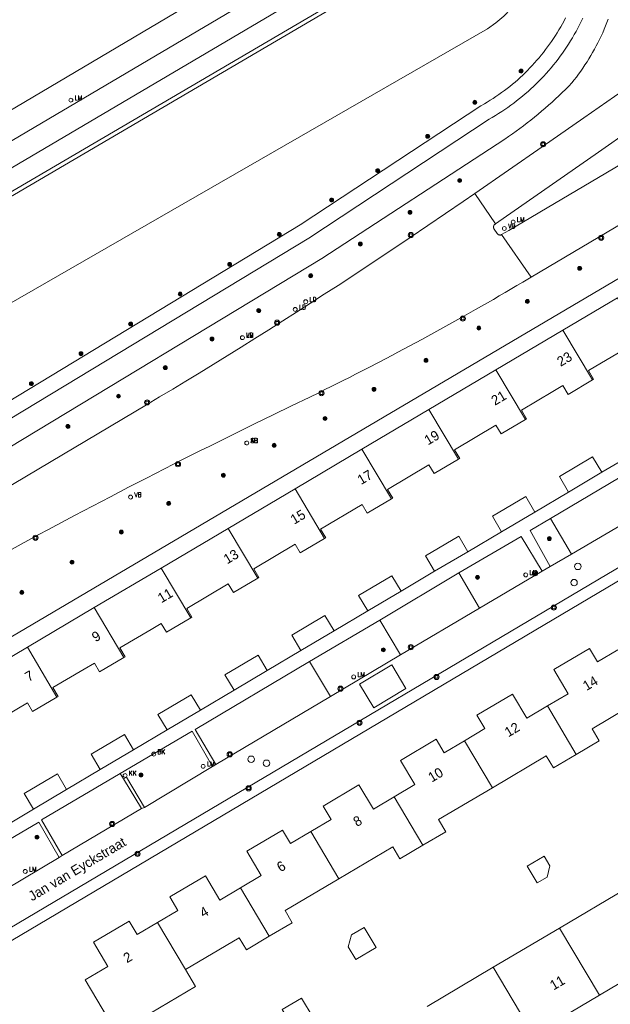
# Model space of a CAD drawing. Header units: metres. Extents: x 138165 to 154469, y 480134 to 494189.
# Tile 760 of 1056: x 145434 to 145510, y 488517 to 488643. Entities that reach past the tile are written whole.
import ezdxf

# ---------------------------------------------------------------- set-up
doc = ezdxf.new("R2010")
doc.units = ezdxf.units.M
doc.header["$LTSCALE"] = 0.001
doc.header["$MEASUREMENT"] = 0
for name, color, linetype, lineweight in [('Level 5', 7, 'Continuous', 0), ('TOP-L-topo objecten punt', 7, 'Continuous', 0), ('TOP-L-topo objecten vlak', 7, 'Continuous', 0), ('TOP-T-topo huisnummering naamgeving', 7, 'Continuous', 0)]:
    doc.layers.add(name, color=color, linetype=linetype, lineweight=lineweight)
doc.styles.add('Style-INTL_ISO', font='INTL_ISO.shx')
doc.styles.add('Style-STANDARD', font='STANDARD.shx')

# ---------------------------------------------------------------- blocks, each defined once
blk = doc.blocks.new('24')
at = {"layer": 'TOP-L-topo objecten punt', "color": 7, "linetype": 'Continuous', "lineweight": 0}
for radius in [0.025, 0.0182, 0.0115, 0.005]:
    blk.add_circle((0, 0), radius, dxfattribs=at)
blk = doc.blocks.new('39')
at = {"layer": 'TOP-L-topo objecten punt', "color": 7, "linetype": 'Continuous', "lineweight": 0}
for p, q in [((0.0175, 0.0175), (-0.0175, 0.0175)), ((-0.0175, 0.0175), (-0.0175, -0.0175)), ((0.0175, 0.0175), (0.0175, -0.0175)), ((0.0175, -0.0175), (-0.0175, -0.0175))]:
    blk.add_line(p, q, dxfattribs=at)
blk.add_circle((0, 0), 0.0332, dxfattribs=at)
blk = doc.blocks.new('*U13')
at = {"layer": 'Level 5', "color": 7, "linetype": 'Continuous', "lineweight": 0}
blk.add_circle((0, 0), 0.0415, dxfattribs=at)
blk = doc.blocks.new('150')
at = {"layer": 'Level 5', "color": 7, "linetype": 'Continuous', "lineweight": 0}
blk.add_blockref('*U13', (0, 0), dxfattribs=at)
blk = doc.blocks.new('121')
at = {"layer": 'TOP-L-topo objecten punt', "color": 7, "linetype": 'Continuous', "lineweight": 0}
blk.add_circle((0, 0), 0.025, dxfattribs=at)
at = {"layer": 'TOP-L-topo objecten punt', "color": 7, "linetype": 'Continuous', "lineweight": 0, "style": 'Style-STANDARD'}
blk.add_text('LD', height=0.06, dxfattribs=at).set_placement((0.0483, 0))
blk = doc.blocks.new('72')
at = {"layer": 'TOP-L-topo objecten punt', "color": 7, "linetype": 'Continuous', "lineweight": 0}
blk.add_circle((0, 0), 0.025, dxfattribs=at)
at = {"layer": 'TOP-L-topo objecten punt', "color": 7, "linetype": 'Continuous', "lineweight": 0, "style": 'Style-STANDARD'}
blk.add_text('BK', height=0.06, dxfattribs=at).set_placement((0.0483, 0))
blk = doc.blocks.new('16')
at = {"layer": 'TOP-L-topo objecten punt', "color": 7, "linetype": 'Continuous', "lineweight": 0}
blk.add_circle((0, 0), 0.025, dxfattribs=at)
at = {"layer": 'TOP-L-topo objecten punt', "color": 7, "linetype": 'Continuous', "lineweight": 0, "style": 'Style-STANDARD'}
blk.add_text('LM', height=0.06, dxfattribs=at).set_placement((0.0483, 0))
blk = doc.blocks.new('119')
at = {"layer": 'TOP-L-topo objecten punt', "color": 7, "linetype": 'Continuous', "lineweight": 0}
blk.add_circle((0, 0), 0.025, dxfattribs=at)
at = {"layer": 'TOP-L-topo objecten punt', "color": 7, "linetype": 'Continuous', "lineweight": 0, "style": 'Style-STANDARD'}
blk.add_text('KK', height=0.06, dxfattribs=at).set_placement((0.0483, 0))
blk = doc.blocks.new('14')
at = {"layer": 'TOP-L-topo objecten punt', "color": 7, "linetype": 'Continuous', "lineweight": 0}
blk.add_circle((0, 0), 0.025, dxfattribs=at)
at = {"layer": 'TOP-L-topo objecten punt', "color": 7, "linetype": 'Continuous', "lineweight": 0, "style": 'Style-STANDARD'}
blk.add_text('VB', height=0.06, dxfattribs=at).set_placement((0.0483, 0))
blk = doc.blocks.new('11')
at = {"layer": 'TOP-L-topo objecten punt', "color": 7, "linetype": 'Continuous', "lineweight": 0}
blk.add_circle((0, 0), 0.025, dxfattribs=at)
at = {"layer": 'TOP-L-topo objecten punt', "color": 7, "linetype": 'Continuous', "lineweight": 0, "style": 'Style-STANDARD'}
blk.add_text('AB', height=0.06, dxfattribs=at).set_placement((0.0483, 0))
blk = doc.blocks.new('175')
at = {"layer": 'TOP-L-topo objecten punt', "color": 7, "linetype": 'Continuous', "lineweight": 0}
blk.add_circle((0, 0), 0.025, dxfattribs=at)
at = {"layer": 'TOP-L-topo objecten punt', "color": 7, "linetype": 'Continuous', "lineweight": 0, "style": 'Style-STANDARD'}
blk.add_text('SB', height=0.06, dxfattribs=at).set_placement((0.0483, 0))

msp = doc.modelspace()

# ---------------------------------------------------------------- linework, layer by layer
at = {"layer": 'TOP-L-topo objecten vlak', "flags": 128}
for points in [[(145509.11, 488673.43), (145505.93, 488671.12), (145497.57, 488665.57), (145339.12, 488571.88)], [(145338.79, 488568.28), (145500.21, 488663.62), (145501.21, 488664.17)], [(145337.45, 488574.71), (145468.01, 488652.07), (145481.36, 488658.71), (145483.56, 488660.06)], [(145505.18, 488658.36), (145500.7, 488657.54), (145499.45, 488649.23), (145499.34, 488648.84), (145498.91, 488647.61), (145498.36, 488646.43), (145497.68, 488645.32), (145496.89, 488644.29), (145496, 488643.34), (145495.01, 488642.49), (145493.94, 488641.75), (145424.52, 488601.77), (145346.98, 488558.53)], [(145485.92, 488651.38), (145485.67, 488651.81), (145342.38, 488567.67), (145342.63, 488567.24)], [(145342.63, 488567.24), (145485.92, 488651.38)], [(145503.9, 488643.15), (145503.7, 488642.76), (145503.49, 488642.37), (145503.28, 488641.99), (145503.05, 488641.61), (145502.83, 488641.23), (145502.6, 488640.86), (145502.36, 488640.5), (145502.11, 488640.13), (145501.86, 488639.77), (145501.61, 488639.42), (145501.35, 488639.07), (145501.08, 488638.72), (145500.8, 488638.38), (145500.52, 488638.04), (145500.24, 488637.71), (145499.95, 488637.38), (145499.65, 488637.06), (145499.35, 488636.74), (145499.05, 488636.42), (145498.74, 488636.11), (145498.42, 488635.81), (145498.1, 488635.51), (145497.78, 488635.22), (145497.45, 488634.93), (145497.11, 488634.65), (145496.77, 488634.37), (145496.43, 488634.1), (145496.08, 488633.84), (145495.73, 488633.58), (145495.37, 488633.32), (145495.01, 488633.07), (145494.65, 488632.83), (145494.28, 488632.59), (145493.9, 488632.36), (145493.53, 488632.14), (145493.08, 488631.88), (145470.01, 488616.66), (145428.43, 488591.49)], [(145429.46, 488589.78), (145471.08, 488614.97), (145494.13, 488630.18), (145494.54, 488630.41), (145494.94, 488630.66), (145495.34, 488630.9), (145495.74, 488631.16), (145496.13, 488631.42), (145496.52, 488631.68), (145496.9, 488631.96), (145497.28, 488632.24), (145497.65, 488632.52), (145498.02, 488632.81), (145498.39, 488633.11), (145498.75, 488633.41), (145499.1, 488633.72), (145499.45, 488634.04), (145499.8, 488634.36), (145500.14, 488634.68), (145500.47, 488635.02), (145500.8, 488635.35), (145501.12, 488635.7), (145501.44, 488636.04), (145501.75, 488636.4), (145502.06, 488636.76), (145502.36, 488637.12), (145502.65, 488637.49), (145502.94, 488637.86), (145503.22, 488638.23), (145503.49, 488638.62), (145503.76, 488639), (145504.03, 488639.39), (145504.28, 488639.79), (145504.53, 488640.19), (145504.78, 488640.59), (145505.01, 488641), (145505.24, 488641.41), (145505.47, 488641.82), (145505.68, 488642.24), (145505.89, 488642.66), (145506.1, 488643.09)], [(145509.35, 488642.98), (145509.18, 488642.54), (145509.01, 488642.1), (145508.83, 488641.67), (145508.64, 488641.23), (145508.45, 488640.81), (145508.24, 488640.38), (145508.03, 488639.96), (145507.82, 488639.54), (145507.6, 488639.13), (145507.36, 488638.72), (145507.13, 488638.31), (145506.89, 488637.9), (145506.64, 488637.51), (145506.38, 488637.11), (145506.12, 488636.72), (145505.85, 488636.33), (145505.57, 488635.95), (145505.29, 488635.57), (145505, 488635.2), (145504.71, 488634.83), (145504.3, 488634.41), (145503.88, 488633.99), (145503.46, 488633.57), (145503.04, 488633.16), (145502.61, 488632.76), (145502.17, 488632.36), (145501.73, 488631.96), (145501.29, 488631.57), (145500.84, 488631.19), (145500.39, 488630.81), (145499.93, 488630.43), (145499.47, 488630.07), (145499, 488629.7), (145498.53, 488629.34), (145498.06, 488628.99), (145497.58, 488628.65), (145497.1, 488628.3), (145496.61, 488627.97), (145496.12, 488627.64), (145472.74, 488612.38), (145431.01, 488587.14)], [(145492.29, 488620.67), (145500.91, 488626.66), (145506.23, 488630.34), (145511.14, 488633.78), (145517.78, 488638.25), (145520.07, 488639.81)], [(145494.95, 488616.8), (145508.11, 488625.96), (145512.22, 488628.88), (145521.38, 488635.03), (145522.38, 488635.66)], [(145524.21, 488632.38), (145513, 488625.64), (145496.63, 488615.93), (145495.73, 488615.41)], [(145527.47, 488626.54), (145499.5, 488609.99)], [(145354.79, 488536.82), (145355.28, 488537.11), (145361.48, 488540.8), (145396.69, 488561.73), (145431.88, 488582.65), (145450.35, 488593.65), (145452.03, 488594.66), (145453.72, 488595.67), (145455.4, 488596.69), (145457.08, 488597.71), (145458.87, 488598.81), (145460.65, 488599.91), (145462.44, 488601.02), (145464.22, 488602.13), (145466, 488603.25), (145467.77, 488604.37), (145469.54, 488605.5), (145471.31, 488606.64), (145473.07, 488607.78), (145474.83, 488608.92), (145476.59, 488610.07), (145484.06, 488615.05), (145490.83, 488619.65), (145492.29, 488620.67)], [(145494.95, 488616.8), (145492.29, 488620.67)], [(145495.73, 488615.41), (145495.68, 488615.39), (145495.63, 488615.37), (145495.57, 488615.36), (145495.51, 488615.36), (145495.46, 488615.37), (145495.4, 488615.38), (145495.35, 488615.4), (145495.3, 488615.43), (145495.25, 488615.46), (145495.2, 488615.5), (145495.17, 488615.54), (145494.76, 488616.12), (145494.74, 488616.17), (145494.72, 488616.22), (145494.7, 488616.28), (145494.69, 488616.33), (145494.69, 488616.39), (145494.7, 488616.44), (145494.71, 488616.5), (145494.73, 488616.55), (145494.75, 488616.6), (145494.78, 488616.65), (145494.81, 488616.69), (145494.85, 488616.73), (145494.9, 488616.77), (145494.95, 488616.8)], [(145499.5, 488609.99), (145495.73, 488615.41)], [(145396.12, 488542.15), (145516.88, 488613.45)], [(145499.5, 488609.99), (145498.43, 488609.35), (145497.68, 488608.91), (145496.18, 488608.02), (145495.43, 488607.58), (145494.67, 488607.14), (145493.16, 488606.27), (145492.4, 488605.84), (145490.89, 488604.98), (145489.37, 488604.13), (145488.6, 488603.7), (145487.84, 488603.28), (145486.31, 488602.44), (145485.55, 488602.02), (145484.01, 488601.19), (145482.47, 488600.37), (145481.7, 488599.96), (145480.16, 488599.15), (145478.61, 488598.35), (145477.06, 488597.55), (145476.28, 488597.15), (145475.5, 488596.76), (145473.94, 488595.98), (145473.16, 488595.59), (145472.38, 488595.2), (145471.21, 488594.64), (145468.88, 488593.52), (145466.55, 488592.39), (145464.23, 488591.25), (145463.07, 488590.68), (145460.75, 488589.53), (145458.43, 488588.38), (145457.27, 488587.8), (145454.96, 488586.64), (145452.66, 488585.46), (145451.51, 488584.87), (145450.36, 488584.28), (145448.05, 488583.1), (145445.76, 488581.9), (145444.61, 488581.3), (145442.32, 488580.1), (145441.18, 488579.49), (145440.04, 488578.89), (145437.75, 488577.67), (145436.61, 488577.06), (145434.33, 488575.83), (145433.2, 488575.21)], [(145513.01, 488606.72), (145511.47, 488605.8), (145510.55, 488607.35), (145503.54, 488603.2)], [(145503.54, 488603.2), (145494.99, 488598.13)], [(145503.54, 488603.2), (145507.32, 488596.83)], [(145507.32, 488596.83), (145507.47, 488596.92), (145506.81, 488598.04), (145512.1, 488601.17), (145513.93, 488598.08), (145517.04, 488599.92)], [(145494.99, 488598.13), (145486.44, 488593.06)], [(145494.99, 488598.13), (145498.77, 488591.76)], [(145413.72, 488515.4), (145551.8, 488597.22)], [(145498.77, 488591.76), (145498.92, 488591.85), (145498.26, 488592.97), (145502.27, 488595.35), (145503.55, 488596.11), (145504.21, 488594.99), (145507.32, 488596.83)], [(145414.4, 488514.07), (145546.72, 488592.56)], [(145486.44, 488593.06), (145477.89, 488587.99)], [(145490.22, 488586.69), (145486.44, 488593.06)], [(145490.22, 488586.69), (145490.37, 488586.78), (145489.71, 488587.9), (145495, 488591.04), (145495.66, 488589.92), (145498.77, 488591.76)], [(145477.89, 488587.99), (145469.34, 488582.92)], [(145477.89, 488587.99), (145481.67, 488581.62)], [(145512.83, 488587.57), (145508.53, 488585.02)], [(145481.67, 488581.62), (145481.82, 488581.71), (145481.16, 488582.83), (145486.45, 488585.97), (145487.11, 488584.85), (145490.22, 488586.69)], [(145508.53, 488585.02), (145507.36, 488586.99), (145503.11, 488584.47), (145504.28, 488582.5)], [(145501.96, 488579.12), (145512.04, 488585.07)], [(145508.53, 488585.02), (145504.28, 488582.5)], [(145469.34, 488582.92), (145460.79, 488577.85)], [(145469.34, 488582.92), (145473.12, 488576.55)], [(145504.28, 488582.5), (145499.97, 488579.94)], [(145473.12, 488576.55), (145473.27, 488576.65), (145472.61, 488577.76), (145477.9, 488580.9), (145478.56, 488579.78), (145481.67, 488581.62)], [(145499.97, 488579.94), (145498.81, 488581.92), (145494.56, 488579.4), (145495.73, 488577.42)], [(145499.97, 488579.94), (145495.73, 488577.42)], [(145514.74, 488580.47), (145504.66, 488574.56)], [(145501.95, 488572.98), (145499.36, 488577.59), (145501.96, 488579.12)], [(145504.66, 488574.56), (145501.96, 488579.12)], [(145460.79, 488577.85), (145452.24, 488572.78)], [(145464.57, 488571.48), (145460.79, 488577.85)], [(145495.73, 488577.42), (145491.43, 488574.86)], [(145464.57, 488571.48), (145464.72, 488571.58), (145464.06, 488572.69), (145469.35, 488575.83), (145470.01, 488574.71), (145473.12, 488576.55)], [(145491.43, 488574.86), (145490.25, 488576.86), (145486, 488574.34), (145487.17, 488572.36)], [(145490.25, 488572.17), (145498.23, 488576.79), (145500.89, 488572.36)], [(145491.43, 488574.86), (145487.17, 488572.36)], [(145504.66, 488574.56), (145501.95, 488572.98)], [(145452.24, 488572.78), (145443.69, 488567.71)], [(145452.24, 488572.78), (145456.02, 488566.41)], [(145487.17, 488572.36), (145482.88, 488569.8)], [(145500.89, 488572.36), (145492.89, 488567.66)], [(145500.89, 488572.36), (145501.95, 488572.98)], [(145456.02, 488566.41), (145456.17, 488566.51), (145455.51, 488567.62), (145460.8, 488570.76), (145461.46, 488569.64), (145464.57, 488571.48)], [(145482.88, 488569.8), (145481.71, 488571.79), (145477.46, 488569.27), (145478.64, 488567.29)], [(145480.19, 488566.13), (145490.25, 488572.17)], [(145492.89, 488567.66), (145490.25, 488572.17)], [(145482.88, 488569.8), (145478.64, 488567.29)], [(145443.69, 488567.71), (145435.14, 488562.64)], [(145447.46, 488561.35), (145443.69, 488567.71)], [(145478.64, 488567.29), (145474.34, 488564.73)], [(145492.89, 488567.66), (145482.8, 488561.66)], [(145447.46, 488561.35), (145447.62, 488561.44), (145446.96, 488562.56), (145450.96, 488564.93), (145452.24, 488565.69), (145452.91, 488564.57), (145456.02, 488566.41)], [(145474.34, 488564.73), (145473.16, 488566.72), (145468.91, 488564.2), (145470.08, 488562.22)], [(145471.2, 488560.82), (145480.19, 488566.13)], [(145480.19, 488566.13), (145482.8, 488561.66)], [(145474.34, 488564.73), (145470.08, 488562.22)], [(145435.14, 488562.64), (145426.59, 488557.57)], [(145435.14, 488562.64), (145438.92, 488556.28)], [(145470.08, 488562.22), (145465.79, 488559.66)], [(145510.59, 488562.33), (145507.99, 488560.78), (145506.96, 488562.5), (145502.42, 488559.81), (145504.25, 488556.71), (145501.6, 488555.14)], [(145438.92, 488556.28), (145439.07, 488556.37), (145438.41, 488557.49), (145442.41, 488559.86), (145443.7, 488560.62), (145444.36, 488559.5), (145447.46, 488561.35)], [(145465.79, 488559.66), (145464.61, 488561.64), (145460.36, 488559.12), (145461.54, 488557.15)], [(145482.8, 488561.66), (145473.85, 488556.33)], [(145459.23, 488547.66), (145456.59, 488552.12), (145471.2, 488560.82)], [(145473.85, 488556.33), (145471.2, 488560.82)], [(145481.7, 488560.39), (145483.5, 488557.38), (145479.41, 488554.92), (145477.57, 488557.91), (145481.7, 488560.39)], [(145465.79, 488559.66), (145461.54, 488557.15)], [(145430.36, 488551.21), (145430.52, 488551.3), (145429.86, 488552.42), (145435.14, 488555.55), (145435.81, 488554.43), (145438.92, 488556.28)], [(145457.24, 488554.6), (145456.07, 488556.58), (145451.82, 488554.06), (145453, 488552.08)], [(145461.54, 488557.15), (145457.24, 488554.6)], [(145473.85, 488556.33), (145459.23, 488547.66)], [(145501.6, 488555.14), (145498.95, 488553.57), (145497.12, 488556.66), (145492.57, 488553.97), (145493.58, 488552.24), (145490.98, 488550.7)], [(145505.27, 488548.95), (145508.2, 488550.68), (145507.28, 488552.23), (145514.16, 488556.31)], [(145505.27, 488548.95), (145501.6, 488555.14)], [(145457.24, 488554.6), (145453, 488552.08)], [(145448.7, 488549.53), (145447.53, 488551.51), (145443.28, 488548.99), (145444.45, 488547.01)], [(145447.01, 488546.5), (145456.19, 488551.91), (145458.8, 488547.41)], [(145453, 488552.08), (145448.7, 488549.53)], [(145490.98, 488550.7), (145488.37, 488549.16), (145487.35, 488550.88), (145482.8, 488548.18), (145484.64, 488545.08), (145481.99, 488543.51)], [(145494.55, 488544.68), (145490.98, 488550.7)], [(145448.7, 488549.53), (145444.45, 488547.01)], [(145494.55, 488544.68), (145501.43, 488548.76), (145502.35, 488547.21), (145505.27, 488548.95)], [(145458.8, 488547.41), (145450.09, 488542.17)], [(145458.8, 488547.41), (145459.23, 488547.66)], [(145440.16, 488544.46), (145438.99, 488546.45), (145434.74, 488543.93), (145435.91, 488541.95)], [(145439.58, 488536), (145436.95, 488540.58), (145447.01, 488546.5)], [(145444.45, 488547.01), (145440.16, 488544.46)], [(145447.42, 488545.81), (145447.01, 488546.5)], [(145450.09, 488542.17), (145447.79, 488546.03), (145447.42, 488545.81)], [(145449.7, 488542.04), (145447.42, 488545.81)], [(145481.99, 488543.51), (145479.34, 488541.94), (145477.5, 488545.04), (145472.95, 488542.34), (145473.97, 488540.62), (145471.37, 488539.07)], [(145485.66, 488537.32), (145488.59, 488539.05), (145487.67, 488540.6), (145494.55, 488544.68)], [(145440.16, 488544.46), (145435.91, 488541.95)], [(145481.99, 488543.51), (145485.66, 488537.32)], [(145450.09, 488542.17), (145449.7, 488542.04)], [(145435.91, 488541.95), (145431.62, 488539.39)], [(145449.7, 488542.04), (145439.58, 488536)], [(145427.24, 488534.77), (145436.6, 488540.26), (145439.2, 488535.78)], [(145471.37, 488539.07), (145468.76, 488537.53), (145467.74, 488539.25), (145463.19, 488536.55), (145465.03, 488533.45), (145462.38, 488531.88)], [(145474.94, 488533.05), (145471.37, 488539.07)], [(145474.94, 488533.05), (145481.82, 488537.13), (145482.74, 488535.58), (145485.66, 488537.32)], [(145439.2, 488535.78), (145429.88, 488530.23)], [(145439.2, 488535.78), (145439.58, 488536)], [(145501.54, 488533.25), (145501.9, 488534.69), (145501.16, 488535.93), (145499.01, 488534.66), (145500.29, 488532.51), (145501.54, 488533.25)], [(145462.38, 488531.88), (145459.73, 488530.31), (145457.89, 488533.41), (145453.34, 488530.71), (145454.36, 488528.99), (145451.76, 488527.44)], [(145466.05, 488525.69), (145468.97, 488527.42), (145468.06, 488528.97), (145474.94, 488533.05)], [(145466.05, 488525.69), (145462.38, 488531.88)], [(145511.6, 488531.77), (145503.12, 488526.74)], [(145451.76, 488527.44), (145449.15, 488525.9), (145448.13, 488527.62), (145443.58, 488524.92), (145445.42, 488521.83), (145442.53, 488520.12), (145446.2, 488513.92), (145449.36, 488515.79), (145449.72, 488515.19), (145456.6, 488519.27), (145455.33, 488521.42)], [(145455.33, 488521.42), (145451.76, 488527.44)], [(145479.69, 488524.24), (145478.16, 488526.82), (145476.53, 488525.85), (145476.14, 488524.35), (145477.11, 488522.71), (145479.69, 488524.24)], [(145503.12, 488526.74), (145494.65, 488521.72)], [(145503.12, 488526.74), (145508.22, 488518.14)], [(145455.33, 488521.42), (145462.21, 488525.5), (145463.12, 488523.95), (145466.05, 488525.69)], [(145508.22, 488518.14), (145516.7, 488523.17)], [(145494.65, 488521.72), (145486.22, 488516.72)], [(145494.65, 488521.72), (145499.74, 488513.12)], [(145499.74, 488513.12), (145508.22, 488518.14)], [(145471.66, 488515.29), (145470.18, 488517.79), (145467.69, 488516.31), (145469.17, 488513.81), (145471.66, 488515.29)]]:
    msp.add_lwpolyline(points, dxfattribs=at)

# ---------------------------------------------------------------- block references
at = {"layer": 'TOP-L-topo objecten punt', "xscale": 10, "yscale": 10, "zscale": 10}
for name, p in [('24', (145498.22, 488636.33)), ('16', (145440.7, 488632.61)), ('24', (145492.31, 488632.34)), ('24', (145486.29, 488627.98)), ('39', (145501.03, 488626.97)), ('24', (145479.91, 488623.6)), ('24', (145490.37, 488622.34)), ('24', (145474, 488619.84)), ('24', (145484.02, 488618.27)), ('16', (145497.2, 488617.03)), ('14', (145496.08, 488616.2)), ('24', (145467.32, 488615.44)), ('39', (145484.14, 488615.36)), ('39', (145508.44, 488615.01)), ('24', (145477.68, 488614.21)), ('24', (145460.99, 488611.62)), ('24', (145505.71, 488611.11)), ('24', (145471.34, 488610.15)), ('24', (145454.66, 488607.81)), ('121', (145469.36, 488605.85)), ('121', (145470.7, 488606.83)), ('24', (145499.03, 488606.87)), ('24', (145464.7, 488605.7)), ('24', (145448.33, 488603.99)), ('39', (145467.04, 488604.15)), ('39', (145490.78, 488604.68)), ('16', (145462.61, 488602.24)), ('14', (145462.61, 488602.24)), ('24', (145492.82, 488603.46)), ('24', (145458.73, 488602.06)), ('24', (145441.99, 488600.18)), ('24', (145486.07, 488599.35)), ('24', (145452.76, 488598.41)), ('24', (145435.66, 488596.36)), ('24', (145446.78, 488594.76)), ('39', (145472.71, 488595.15)), ('24', (145479.42, 488595.62)), ('39', (145450.44, 488593.96)), ('24', (145473.17, 488591.9)), ('24', (145440.32, 488590.89)), ('175', (145463.17, 488588.77)), ('11', (145463.17, 488588.77)), ('24', (145466.67, 488588.48)), ('39', (145454.38, 488586.05)), ('24', (145460.19, 488584.65)), ('14', (145448.33, 488581.85)), ('24', (145453.2, 488581.04)), ('24', (145447.14, 488577.37)), ('39', (145436.19, 488576.65)), ('24', (145501.82, 488576.55)), ('24', (145440.83, 488573.53)), ('16', (145498.81, 488571.9)), ('39', (145500, 488572.11)), ('150', (145505.47, 488572.99)), ('24', (145492.65, 488571.58)), ('150', (145504.98, 488570.91)), ('24', (145434.43, 488569.68)), ('39', (145502.41, 488567.73)), ('24', (145480.63, 488562.32)), ('39', (145484.13, 488562.66)), ('16', (145476.83, 488558.85)), ('39', (145487.42, 488558.85)), ('39', (145475.14, 488557.35)), ('39', (145477.57, 488552.99)), ('72', (145451.29, 488548.98)), ('39', (145460.99, 488548.95)), ('150', (145463.73, 488548.32)), ('16', (145457.6, 488547.42)), ('150', (145465.7, 488547.81)), ('119', (145447.63, 488546.25)), ('24', (145449.66, 488546.31)), ('39', (145463.41, 488544.61)), ('39', (145445.98, 488540.05)), ('24', (145436.38, 488538.36)), ('39', (145449.22, 488536.22)), ('16', (145434.87, 488533.98))]:
    msp.add_blockref(name, p, dxfattribs=at)

# ---------------------------------------------------------------- texts
at = {"layer": 'TOP-T-topo huisnummering naamgeving', "style": 'Style-INTL_ISO'}
for s, rotation, p in [('23', 30.6, (145503.27, 488598.5)), ('21', 30.6, (145494.87, 488593.52)), ('19', 30.6, (145486.32, 488588.45)), ('17', 30.6, (145477.77, 488583.38)), ('15', 30.6, (145469.22, 488578.31)), ('13', 30.6, (145460.67, 488573.24)), ('11', 30.6, (145452.26, 488568.26)), ('9', 30.6, (145443.85, 488563.27)), ('7', 30.6, (145435.3, 488558.2)), ('14', 30.6, (145506.57, 488557.04)), ('12', 30.6, (145496.58, 488551.11)), ('10', 30.6, (145486.81, 488545.33)), ('8', 30.6, (145477.24, 488539.65)), ('Jan van Eyckstraat', 30.8, (145435.74, 488530.14)), ('6', 30.6, (145467.48, 488533.86)), ('4', 30.6, (145457.63, 488528.02)), ('2', 30.6, (145447.87, 488522.23)), ('11', 30.6, (145502.36, 488518.74))]:
    msp.add_text(s, height=1.25, rotation=rotation, dxfattribs=at).set_placement(p)

doc.saveas('drawing.dxf')
